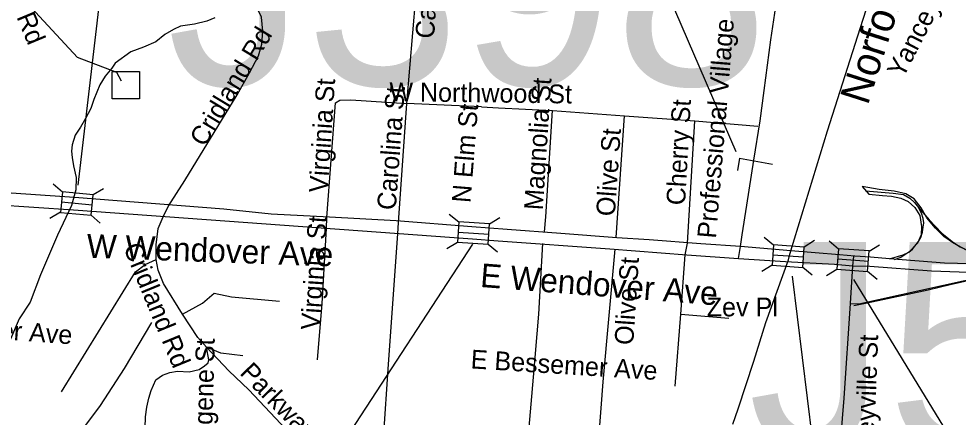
# Model space of a CAD drawing. Extents: x 1662474 to 1856135, y 779280 to 917889.
# Drawn here: x 1764562 to 1769317, y 850919 to 852938 of the extents above; entities that cross this region are included whole.
import ezdxf

# ---------------------------------------------------------------- set-up
doc = ezdxf.new("R2010")
doc.units = 0
for name, color, linetype in [('Exist Hydrographic Creek Single Shore', 7, 'Continuous'), ('Exist Hydrographic Misc Water Feature', 7, 'Continuous'), ('Exist Railroad Mainline', 7, 'Continuous'), ('Exist Railroad Mainline Label', 7, 'Continuous'), ('Exist Road Non-System Structure Non-Sys Other Attributed CELL', 7, 'Continuous'), ('Exist Road Non-System Structure Non-Sys Other Number Label', 7, 'Continuous'), ('Exist Road Non-System Type 51', 7, 'Continuous'), ('Exist Road Non-System Type 51 Label', 7, 'Continuous'), ('Exist Road Primary US Divided Attributed', 7, 'Continuous'), ('Exist Road Primary US Label', 7, 'Continuous'), ('Exist Road Primary US Ramp 1 Lane  Attributed', 7, 'Continuous'), ('Exist Road Primary US Structure Standard Bridge CELL', 7, 'Continuous'), ('Exist Road Secondary Type 51 Attributed', 7, 'Continuous'), ('Exist Vertical Profile Horizontal Axis Label Major', 7, 'Continuous'), ('Markup_Level_0', 7, 'Continuous'), ('Scratch_Level_2', 7, 'Continuous')]:
    doc.layers.add(name, color=color, linetype=linetype)

msp = doc.modelspace()

# ---------------------------------------------------------------- linework, layer by layer
at = {"layer": 'Exist Hydrographic Creek Single Shore'}
msp.add_lwpolyline([(1765554.4, 852943.1), (1765514.2, 852925.4), (1765451.8, 852910), (1765380.6, 852900), (1765344.6, 852884.2), (1765301.6, 852858), (1765256, 852821.2), (1765193.2, 852794.5), (1765130, 852770.4), (1765049.9, 852713.7), (1765032.4, 852688.4), (1764999.2, 852647.5), (1764971.8, 852602.6), (1764941.5, 852529.7), (1764926.9, 852483.5), (1764900.6, 852432.1), (1764874.4, 852389), (1764847.9, 852348.1), (1764833.1, 852299.5), (1764829.5, 852268), (1764832.4, 852236), (1764840, 852192.9), (1764852.8, 852134.7), (1764850.8, 852072.2), (1764829.8, 851992.1), (1764758, 851842), (1764672.2, 851641), (1764619.5, 851502.7), (1764564.9, 851418.7), (1764520, 851314.2)], dxfattribs=at)
at = {"layer": 'Exist Hydrographic Misc Water Feature'}
msp.add_lwpolyline([(1765082.8, 852622.1), (1765057.8, 852665.3), (1764858.9, 852741.6), (1764602.8, 853019.3)], dxfattribs=at)
at = {"layer": 'Exist Railroad Mainline'}
for points in [[(1768177, 850884), (1768203.2, 850961.9), (1768283, 851203.2), (1768343.7, 851398.6), (1768457.8, 851716.3), (1768463.9, 851739.2), (1768470.5, 851763.1), (1768655.7, 852370.7), (1768808.6, 852851.7), (1768949.2, 853291)], [(1763875.1, 850318.3), (1763989.5, 850375.3), (1764115.8, 850416.8), (1764259.9, 850465.7), (1764364.1, 850507.2), (1764500.4, 850576.6), (1764655, 850669.7), (1764755.7, 850730.9), (1764835.9, 850800.5), (1764896.4, 850872.2), (1764975.1, 850979.5), (1765098, 851167.1), (1765235.4, 851400)]]:
    msp.add_lwpolyline(points, dxfattribs=at)
at = {"layer": 'Exist Road Non-System Structure Non-Sys Other Attributed CELL'}
msp.add_lwpolyline([(1765034.8, 852671.1), (1765173.8, 852671.1), (1765173.8, 852532), (1765034.8, 852532)], close=True, dxfattribs=at)
at = {"layer": 'Exist Road Non-System Type 51'}
for p, q in [((1766525.8, 852508.9), (1766600, 853384.8)), ((1766484, 851906.6), (1766525.8, 852508.9)), ((1766904.1, 852491.4), (1766525.8, 852508.9)), ((1767263.8, 852472.9), (1767627.9, 852447)), ((1767585.2, 851830.4), (1767627.9, 852447)), ((1767627.9, 852447), (1767984.8, 852421.8)), ((1767946.4, 851801.6), (1767984.8, 852421.8)), ((1767984.8, 852421.8), (1768302.9, 852393.9)), ((1765292.6, 851934.7), (1765317.6, 851986.4)), ((1766119.9, 851875.9), (1766121.9, 851930.7)), ((1766480.4, 851847.8), (1766484, 851906.6)), ((1766433.9, 851187.9), (1766480.4, 851847.8)), ((1767520.1, 851099.5), (1767580.6, 851770.1)), ((1767935.1, 851742.5), (1767946.4, 851801.6)), ((1767913.9, 851441.2), (1767935.1, 851742.5)), ((1768782.9, 851685.6), (1768788.4, 851732.9)), ((1768771.9, 851495.9), (1768782.9, 851685.6)), ((1768739.4, 851016), (1768771.9, 851495.9)), ((1767885, 851076.2), (1767913.9, 851441.2)), ((1767913.9, 851441.2), (1768156.1, 851421.9)), ((1765625.5, 851155.2), (1765512.6, 851274.2)), ((1766404.1, 850750.4), (1766433.9, 851187.9)), ((1767131.2, 850697.7), (1767168.2, 851122.6)), ((1767486.9, 850671.7), (1767520.1, 851099.5)), ((1768698.4, 850506.4), (1768739.4, 851016))]:
    msp.add_line(p, q, dxfattribs=at)
for points in [[(1765317.6, 851986.4), (1765402.9, 852118.7), (1765667.8, 852553), (1765729.9, 852664.2), (1765775.6, 852750.7), (1765791.9, 852810.2), (1765797.6, 852875.9), (1765790.6, 852946.2), (1765761.4, 853005.8), (1765729.9, 853058.8), (1765668.8, 853130.4)], [(1766121.9, 851930.7), (1766165.4, 852512.9), (1766186.9, 852526.5), (1766243.6, 852527), (1766525.8, 852508.9)], [(1766904.1, 852491.4), (1766990.9, 852486.6), (1767263.8, 852472.9)], [(1767223.6, 851859.1), (1767230.4, 851935.2), (1767263.8, 852472.9)], [(1769660.4, 851716.5), (1769499.6, 851725.5), (1769414.9, 851744.1), (1769358.8, 851766.4), (1769293.6, 851800.5), (1769244.4, 851834.7), (1769202.4, 851876.9), (1769159, 851929.7), (1769129.4, 851980.9), (1769093.9, 852025.8), (1769051.4, 852050.4), (1768993.6, 852065.4), (1768917.5, 852073), (1768830.4, 852087.7)], [(1768830.4, 852087.7), (1768864.5, 852049.6), (1768934.4, 852042.2), (1768979.8, 852039.4), (1769025.9, 852029.7), (1769064.2, 852011.6), (1769097.6, 851981.7), (1769122.8, 851941.8), (1769132, 851885), (1769129.6, 851843.4), (1769110.8, 851800.5), (1769067.1, 851756.2), (1769025.9, 851729.2), (1768993.6, 851716.2)], [(1765258.4, 851718.9), (1765257.2, 851792.4), (1765268.2, 851876.4), (1765292.6, 851934.7)], [(1766074.6, 851211), (1766097.9, 851495.6), (1766119.9, 851875.9)], [(1767168.2, 851122.6), (1767194.8, 851441.8), (1767214.6, 851799.8)], [(1764778.2, 851047.5), (1765152.5, 851656.7), (1765202.6, 851692.9), (1765258.4, 851718.9)], [(1765391.1, 851442.2), (1765294.5, 851596.4), (1765267.5, 851665.1), (1765258.4, 851718.9)], [(1768771.9, 851495.9), (1768814.4, 851494.2), (1769342.8, 851610), (1769505.1, 851645.7)], [(1765391.1, 851442.2), (1765491.4, 851497.9), (1765550.6, 851547.2), (1765638.1, 851529.4), (1765882.1, 851508.2)], [(1765512.6, 851274.2), (1765469.1, 851323.4), (1765391.1, 851442.2)], [(1765189.5, 850471.9), (1765203.4, 850921.2), (1765210.2, 850970.4), (1765220.5, 851015.2), (1765232.6, 851054.9), (1765256.4, 851108.7), (1765289, 851132.4), (1765326, 851146.8), (1765365.1, 851153.6), (1765424.4, 851149.1), (1765474.6, 851160.9), (1765502.4, 851179.6), (1765520.2, 851195.2), (1765523.9, 851211), (1765512.6, 851274.2)], [(1765695.6, 851230.5), (1765584.2, 851243.4), (1765512.6, 851274.2)], [(1766019.1, 850744.1), (1765995.9, 850771.2), (1765726.5, 851058.6), (1765625.5, 851155.2)]]:
    msp.add_lwpolyline(points, dxfattribs=at)
at = {"layer": 'Exist Road Primary US Divided Attributed'}
for points in [[(1764844.8, 852032.4), (1763389.8, 852132.9), (1763052.3, 852146.7), (1762946.9, 852158.9), (1762791, 852174.9), (1762491.5, 852221.2), (1762347, 852231.1), (1762299.7, 852233.6), (1762238.7, 852227.8), (1762209.4, 852226.3), (1762170.6, 852220.6), (1762104, 852208.1), (1762041.7, 852188.6), (1762012.8, 852178.5), (1761966.3, 852161.5), (1761920.1, 852139.1), (1761742.8, 852046.6)], [(1761651.8, 851966.2), (1761786.5, 852026.6), (1761940.6, 852093.1), (1761998.1, 852115.4), (1762038.7, 852130.1), (1762089.1, 852147.4), (1762168.3, 852165), (1762247, 852173.6), (1762309.9, 852177.4), (1762375.9, 852175.3), (1762494.5, 852163.4), (1762723.5, 852128.7), (1762920.7, 852104.6), (1763432.8, 852070.7), (1763734.7, 852048.3), (1764087.6, 852020.9), (1764436.5, 851996.6), (1764839, 851969.8)], [(1765600.5, 851973.7), (1764844.8, 852032.4)], [(1764839, 851969.8), (1766859.3, 851823.1)], [(1766855.6, 851884.4), (1766473.1, 851914.3), (1766134.7, 851933.5), (1765839.9, 851948.8), (1765600.5, 851973.7)], [(1771087.1, 851869.4), (1770816.7, 851889), (1770620.5, 851903.4), (1770509.2, 851907.9), (1770396.1, 851904.3), (1770347.1, 851901.5), (1770273.1, 851888.7), (1770138.8, 851857.4), (1769874.3, 851774.9), (1769661, 851716.6), (1769590.6, 851705.3), (1769528.8, 851699.6), (1769446.3, 851695.3), (1769247.5, 851700.1), (1768969.3, 851722.1), (1768873.3, 851729.7), (1768794.1, 851736.1)], [(1768214.5, 851784.1), (1768015, 851798), (1767753.5, 851819), (1767589.3, 851828.3), (1767305.4, 851850.6), (1767033.7, 851870), (1766855.6, 851884.4)], [(1768784.4, 851686.8), (1768870, 851684.1), (1769181.1, 851661.2), (1769462.7, 851651.2), (1769521.7, 851655), (1769575.3, 851659), (1769634, 851668.3), (1769727.8, 851686.1), (1769880.1, 851722), (1770131.6, 851805.1), (1770288.8, 851845.3), (1770347.1, 851853.1), (1770466.1, 851864.3), (1770597.1, 851860.6), (1770793.6, 851844.8), (1770805.9, 851843.8), (1771059.7, 851823)], [(1766859.3, 851823.1), (1766988.5, 851813.7), (1767554.5, 851772.8), (1767944.1, 851742.9), (1768205.7, 851723.7)], [(1768794.1, 851736.1), (1768717, 851742.3), (1768470.5, 851763.1), (1768214.5, 851784.1)], [(1768205.7, 851723.7), (1768442.5, 851708.8), (1768690.6, 851695.3), (1768784.4, 851686.8)]]:
    msp.add_lwpolyline(points, dxfattribs=at)
at = {"layer": 'Exist Road Primary US Ramp 1 Lane  Attributed'}
for points in [[(1768847, 852066.7), (1768987.1, 852055.2), (1769040.4, 852047), (1769072.1, 852030), (1769095.8, 852008), (1769116.3, 851981.4)], [(1768969.3, 851722.1), (1769038.9, 851742.2), (1769067.4, 851756.4), (1769086, 851771.3), (1769116.8, 851809.5), (1769127.8, 851829.6), (1769136.4, 851856.8), (1769138.1, 851870.6), (1769142.2, 851903.5), (1769140.1, 851926), (1769132, 851953.2), (1769116.3, 851981.4)], [(1769116.3, 851981.4), (1769169.7, 851919.9), (1769233.3, 851852.2), (1769292.8, 851805), (1769327.4, 851782.8), (1769352.3, 851770.2), (1769378.9, 851759.4), (1769417.6, 851746.7), (1769506.7, 851726.6), (1769573.6, 851716.6), (1769661, 851716.6)], [(1768789.4, 851486.3), (1768856.5, 851499.4), (1769165.2, 851565.1), (1769276.5, 851592.6), (1769575.3, 851659)]]:
    msp.add_lwpolyline(points, dxfattribs=at)
at = {"layer": 'Exist Road Primary US Structure Standard Bridge CELL'}
for p, q in [((1764782.8, 852059.7), (1764736.1, 852100.2)), ((1764991.5, 852076.9), (1764938, 852045.9)), ((1764933.1, 851994.3), (1764778, 852009)), ((1764773.1, 851957.6), (1764719.7, 851926.6)), ((1764974.9, 851902.2), (1764928.2, 851942.7)), ((1766741.1, 851948.8), (1766788.9, 851909.5)), ((1766944.3, 851898.8), (1766996.9, 851931.3)), ((1766785.4, 851857.8), (1766940.9, 851847.3)), ((1768382, 851791.5), (1768334.3, 851830.8)), ((1768590.2, 851814.1), (1768537.5, 851781.8)), ((1768663.4, 851812.8), (1768710.9, 851773.2)), ((1766729.3, 851773.6), (1766781.9, 851806)), ((1766937.5, 851796.5), (1766985.2, 851757.3)), ((1768866.3, 851761.5), (1768919.1, 851793.6)), ((1768534, 851730), (1768378.5, 851740.7)), ((1768707.1, 851721.5), (1768862.4, 851710)), ((1768375, 851689.2), (1768322.3, 851656.9)), ((1768578.1, 851639), (1768530.4, 851678.3)), ((1768650.4, 851637.7), (1768703.2, 851669.8)), ((1768858.7, 851659.2), (1768906.2, 851619.6))]:
    msp.add_line(p, q, dxfattribs=at)
for points in [[(1764938, 852045.9), (1764782.9, 852060.6), (1764773.1, 851957.4), (1764928.2, 851942.7)], [(1766781.9, 851806), (1766937.4, 851795.6), (1766944.4, 851899.1), (1766788.9, 851909.5)], [(1768537.5, 851781.8), (1768382.1, 851792.5), (1768375, 851689), (1768530.4, 851678.3)], [(1768703.2, 851669.8), (1768858.6, 851658.3), (1768866.3, 851761.7), (1768710.9, 851773.2)]]:
    msp.add_lwpolyline(points, close=True, dxfattribs=at)
at = {"layer": 'Exist Road Secondary Type 51 Attributed'}
msp.add_line((1768205.7, 851723.7), (1768214.5, 851784.1), dxfattribs=at)
msp.add_lwpolyline([(1768214.5, 851784.1), (1768223.1, 851843.4), (1768247.3, 851994.1), (1768282.3, 852221.5), (1768314.4, 852421.8), (1768335, 852574.1), (1768368.2, 852832.2), (1768388.8, 852967.3), (1768408.9, 853113.3), (1768443.4, 853324.9), (1768479.8, 853532.9), (1768518.2, 853798.8), (1768548.6, 853978.6), (1768572, 854140.3), (1768591, 854233.6)], dxfattribs=at)
at = {"layer": 'Exist Vertical Profile Horizontal Axis Label Major'}
msp.add_line((1768193.1, 852263.7), (1766814.2, 855468.8), dxfattribs=at)
at = {"layer": 'Markup_Level_0'}
for q in [(1768199.1, 852168.9), (1768376.4, 852201.3)]:
    msp.add_line((1768210.4, 852231.3), q, dxfattribs=at)
at = {"layer": 'Scratch_Level_2'}
for p, q in [((1764863.2, 852095.1), (1765151.4, 854567.8)), ((1766858.5, 851796.1), (1765653.9, 849949.3)), ((1768476.7, 851634.7), (1768752, 849409.5)), ((1768787.5, 851617), (1769483.3, 850478.5))]:
    msp.add_line(p, q, dxfattribs=at)

# ---------------------------------------------------------------- texts
at = {"layer": 'Exist Railroad Mainline Label'}
msp.add_text('Norfolk', height=150, rotation=72.2525, dxfattribs=at).set_placement((1768859.4, 852495.9))
at = {"layer": 'Exist Road Non-System Structure Non-Sys Other Number Label'}
for s, p in [('J398', (1765312.7, 852601.5)), ('J580', (1768252.9, 850757.9))]:
    msp.add_text(s, height=1049.86, dxfattribs=at).set_placement(p)
at = {"layer": 'Exist Road Non-System Type 51 Label'}
for s, rotation, p in [('Nottingham Rd', 292.6412, (1764285.5, 853580.1)), ('Carolina St', 86.44, (1766664.1, 852835.8)), ('Yanceyville St', 62.7919, (1769037.5, 852633)), ('Professional Village', 85.2664, (1768090.7, 851822.8)), ('Cridland Rd', 58.9185, (1765502.7, 852284.6)), ('Cridland Rd', 58.9185, (1765502.7, 852284.6)), ('Virginia St', 86.2368, (1766125.7, 852054.5)), ('Magnolia St', 86.2065, (1767214.1, 851966.5)), ('Carolina St', 85.757, (1766469.9, 851966.6)), ('W Northwood St', 359.2503, (1766437, 852521)), ('Cherry St', 86.7581, (1767934.2, 851991.3)), ('N Elm St', 85.4307, (1766848.1, 852003)), ('Olive St', 85.9096, (1767578.5, 851935.4)), ('Virginia St', 86.2368, (1766084.4, 851358.9)), ('Cridland Rd', 292.4127, (1765089.9, 851780.2)), ('Olive St', 86.132, (1767671.7, 851283.1)), ('W Bessemer Ave', 355.9694, (1763851.3, 851357.7)), ('N Eugene St', 88.5138, (1765535.3, 850597.6)), ('N Eugene St', 88.5138, (1765535.3, 850597.6)), ('Yanceyville St', 87.8536, (1768882.3, 850538.5)), ('E Bessemer Ave', 356.4081, (1766847.7, 851167.2)), ('Parkway Ave', 313.9253, (1765676.4, 851140.8))]:
    msp.add_text(s, height=95, rotation=rotation, dxfattribs=at).set_placement(p)
msp.add_text('Zev Pl', height=95, dxfattribs=at).set_placement((1768044.2, 851430.5))
at = {"layer": 'Exist Road Primary US Label'}
for s, rotation, p in [('W Wendover Ave', 357.9407, (1764904.2, 851728)), ('E Wendover Ave', 355.5303, (1766895.3, 851579.7))]:
    msp.add_text(s, height=120, rotation=rotation, dxfattribs=at).set_placement(p)

doc.saveas('drawing.dxf')
